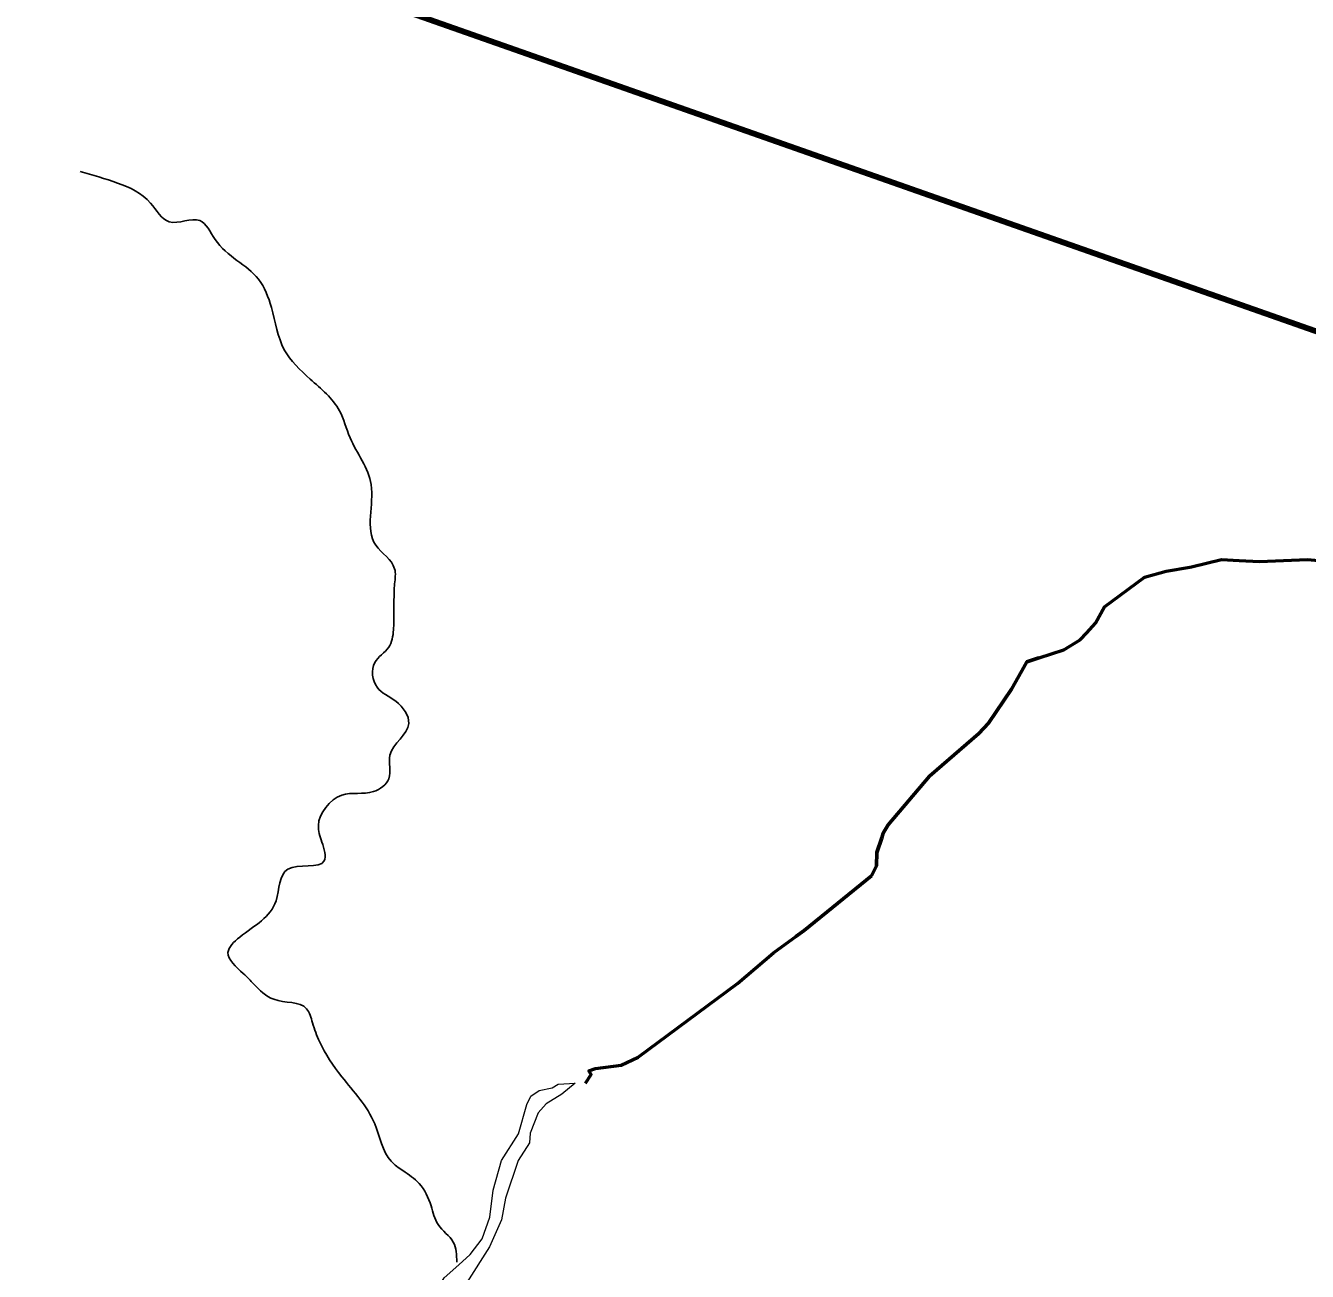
# Model space of a CAD drawing. Extents: x 553962 to 842807, y 8883888 to 9032388.
# Drawn here: x 589163 to 601258, y 8979336 to 8991098 of the extents above; entities that cross this region are included whole.
import ezdxf

# ---------------------------------------------------------------- set-up
doc = ezdxf.new("R2010")
doc.units = 0
doc.header["$LTSCALE"] = 150
doc.linetypes.add('LONG_DASH_SHORT_DASH', pattern=[9.9, 6, -1.2, 1.5, -1.2])
for name, color, linetype, lineweight in [('24', 7, 'Continuous', 25), ('25', 7, 'Continuous', 13), ('7', 7, 'LONG_DASH_SHORT_DASH', 60), ('9', 7, 'Continuous', 90)]:
    doc.layers.add(name, color=color, linetype=linetype, lineweight=lineweight)

msp = doc.modelspace()

# ---------------------------------------------------------------- linework, layer by layer
at = {"layer": '24', "lineweight": 53}
for points in [[(599718.7, 8985887.4), (599721.5, 8985889.5), (599926.2, 8985947.2), (600149.2, 8985983.3), (600164.2, 8985987.1)], [(600164.2, 8985987.1), (600446.9, 8986057.4), (600614.3, 8986048.6)], [(600614.3, 8986048.6), (600805.6, 8986038.6), (601260, 8986057.6), (601842, 8986004.5), (602386.1, 8985845.2), (602725.9, 8985781.5), (602895.9, 8985787.9), (602963.8, 8985811.2), (603100.1, 8985896.5), (603138.8, 8985934.3)], [(599176.5, 8985365.4), (599258.9, 8985456.2), (599344, 8985609.2), (599718.7, 8985887.4)], [(598562.6, 8985004.4), (598611, 8985091.4), (598961, 8985203.4), (599114.5, 8985297), (599176.5, 8985365.4)], [(597241.4, 8983430.3), (597255.2, 8983474), (597303.8, 8983551.2), (597693.6, 8984012), (598158.8, 8984413.5), (598250.1, 8984513.3), (598466.9, 8984832.2), (598562.6, 8985004.4)], [(597144.4, 8983071.7), (597192.6, 8983165.7), (597196.6, 8983289.5), (597241.4, 8983430.3)], [(594445, 8981112.5), (594498.6, 8981193.2), (594478.9, 8981228.6), (594539.1, 8981252.5), (594781.2, 8981282.3), (594943.8, 8981357.5), (595881.6, 8982053.4), (596221.2, 8982344.2), (596509.3, 8982553.5), (597144.4, 8983071.7)]]:
    msp.add_lwpolyline(points, dxfattribs=at)
at = {"layer": '24'}
msp.add_spline([(593232.1, 8979422.6), (593198.8, 8979610.9), (593054.8, 8979777.1), (592988.4, 8979954.4), (592877.6, 8980164.9), (592722.6, 8980286.8), (592611.8, 8980375.4), (592456.8, 8980729.9), (592146.7, 8981173.1), (591936.2, 8981505.4), (591869.8, 8981682.7), (591814.4, 8981815.7), (591504.3, 8981904.3), (591316, 8982048.3), (591216.4, 8982148), (591072.4, 8982347.5), (591183.1, 8982491.5), (591526.5, 8982834.9), (591637.2, 8983134.1), (591980.6, 8983211.6), (591958.4, 8983388.9), (591925.2, 8983544), (592146.7, 8983832), (592445.7, 8983865.3), (592589.7, 8983987.2), (592600.8, 8984208.7), (592778, 8984507.9), (592656.1, 8984718.4), (592478.9, 8984851.3), (592456.8, 8985084), (592589.7, 8985228), (592634, 8985394.2), (592645.1, 8985826.3), (592645.1, 8985970.3), (592467.9, 8986191.9), (592423.5, 8986763.6), (592224.2, 8987206.8), (592124.5, 8987461.6), (591847.6, 8987760.7), (591604, 8988037.7), (591482.1, 8988436.5), (591360.3, 8988702.4), (590950.5, 8989079.1), (590806.6, 8989256.4), (590518.6, 8989245.3), (590341.4, 8989422.6), (590031.3, 8989610.9), (589676.9, 8989721.7)], degree=3, dxfattribs=at)
at = {"layer": '25'}
for points in [[(593249.5, 8979396.5), (593358, 8979493.7), (593470.6, 8979644.5), (593544.9, 8979848.5), (593574.7, 8980103.6), (593653.1, 8980383.1), (593812.7, 8980635), (593893.2, 8980910.4), (593931.4, 8980988.9), (594007.8, 8981044.3), (594131.2, 8981067.8), (594188.7, 8981102), (594348, 8981113.9)], [(593249.5, 8979396.5), (593358, 8979493.7), (593470.6, 8979644.5), (593544.9, 8979848.5), (593574.7, 8980103.6), (593653.1, 8980383.1), (593812.7, 8980635), (593893.2, 8980910.4), (593931.4, 8980988.9), (594007.8, 8981044.3), (594131.2, 8981067.8), (594188.7, 8981102), (594348, 8981113.9)], [(594348, 8981113.9), (594348, 8981113.9), (594223.4, 8981008.9), (594075.8, 8980918.9), (593999.5, 8980834.1), (593923.2, 8980641.1), (593918.7, 8980549.5), (593810.5, 8980383.8), (593691.6, 8980027.2), (593653.2, 8979823), (593541.1, 8979568.9), (593541.1, 8979568.9), (593326.1, 8979230.3)], [(594348, 8981113.9), (594348, 8981113.9), (594223.4, 8981008.9), (594075.8, 8980918.9), (593999.5, 8980834.1), (593923.2, 8980641.1), (593918.7, 8980549.5), (593810.5, 8980383.8), (593691.6, 8980027.2), (593653.2, 8979823), (593541.1, 8979568.9), (593541.1, 8979568.9), (593326.1, 8979230.3)], [(592340.2, 8977796.1), (592463.6, 8977889.9), (592529.4, 8978006.6), (592531.7, 8978272), (592582.8, 8978459.4), (592672, 8978608.1), (592799.5, 8978729.2), (592937.2, 8978913.6), (593037.2, 8979147.4), (593113.6, 8979274.7), (593249.5, 8979396.5)], [(592340.2, 8977796.1), (592463.6, 8977889.9), (592529.4, 8978006.6), (592531.7, 8978272), (592582.8, 8978459.4), (592672, 8978608.1), (592799.5, 8978729.2), (592937.2, 8978913.6), (593037.2, 8979147.4), (593113.6, 8979274.7), (593249.5, 8979396.5)]]:
    msp.add_lwpolyline(points, dxfattribs=at)
at = {"layer": '7'}
for points in [[(598562.6, 8985004.4), (598611, 8985091.4), (598722.8, 8985127.2)], [(597241.4, 8983430.3), (597255.2, 8983474), (597303.8, 8983551.2), (597693.6, 8984012), (598158.8, 8984413.5), (598250.1, 8984513.3), (598466.9, 8984832.2), (598562.6, 8985004.4)], [(597144.4, 8983071.7), (597192.6, 8983165.7), (597196.6, 8983289.5), (597241.4, 8983430.3)], [(596432.2, 8982497.4), (596509.3, 8982553.5), (597144.4, 8983071.7)]]:
    msp.add_lwpolyline(points, dxfattribs=at)
at = {"layer": '9'}
msp.add_lwpolyline([(605873.8, 8986618.4), (590956.6, 8991866.7), (589163, 9005713.7)], dxfattribs=at)

doc.saveas('drawing.dxf')
